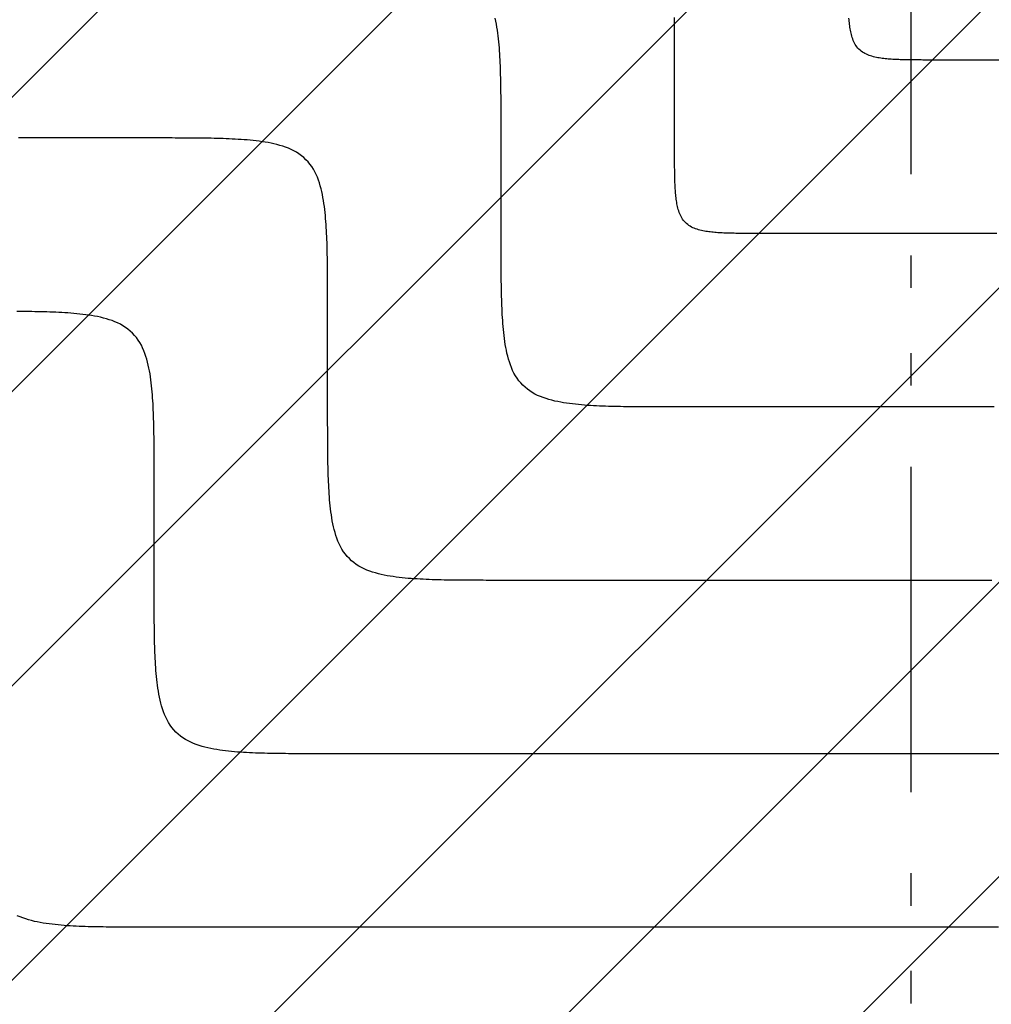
# Model space of a CAD drawing. Extents: x 997 to 109698, y 921 to 94021.
# Tile 289 of 656: x 8995 to 10115, y 38053 to 39189. Entities that reach past the tile are written whole.
import ezdxf

# ---------------------------------------------------------------- set-up
doc = ezdxf.new("R2010")
doc.units = 0
doc.header["$MEASUREMENT"] = 0
for name, color, linetype in [('12', 7, 'CONTINUOUS'), ('28', 7, 'CONTINUOUS'), ('40', 7, 'CONTINUOUS')]:
    doc.layers.add(name, color=color, linetype=linetype)

msp = doc.modelspace()

# ---------------------------------------------------------------- linework, layer by layer
at = {"layer": '12', "color": 5}
for points in [[(9549.74386, 39052.398341), (9549.743981, 39055.860637), (9549.74409, 39059.322936), (9549.743806, 39062.785236), (9549.742748, 39066.247537), (9549.740533, 39069.709836), (9549.736782, 39073.172132), (9549.731112, 39076.634425), (9549.723143, 39080.096711), (9549.712494, 39083.558993), (9549.698783, 39087.021268), (9549.681628, 39090.483533), (9549.66065, 39093.945789), (9549.635466, 39097.408034), (9549.605695, 39100.870267), (9549.570926, 39104.332485), (9549.530347, 39107.794662), (9549.482866, 39111.256752), (9549.427386, 39114.718716), (9549.362809, 39118.180508), (9549.288037, 39121.642085), (9549.201971, 39125.103405), (9549.103516, 39128.564422), (9548.991571, 39132.025097), (9548.865041, 39135.485381), (9548.722827, 39138.945235), (9548.563831, 39142.404615), (9548.386733, 39145.863428), (9548.188885, 39149.321277), (9547.967153, 39152.777666), (9547.718402, 39156.232087), (9547.439496, 39159.684042), (9547.1273, 39163.133024), (9546.778678, 39166.578535), (9546.390495, 39170.020069), (9545.959617, 39173.457126), (9545.48284, 39176.88917), (9544.954638, 39180.314539), (9544.366577, 39183.730165), (9543.710041, 39187.132888), (9542.976416, 39190.519553)], [(10049.74386, 39142.318341), (10048.012712, 39142.31828), (10046.281563, 39142.318226), (10044.550413, 39142.318368), (10042.819263, 39142.318897), (10041.088113, 39142.320005), (10039.356965, 39142.32188), (10037.625819, 39142.324715), (10035.894675, 39142.328701), (10034.163534, 39142.334024), (10032.432397, 39142.34088), (10030.701264, 39142.349457), (10028.970136, 39142.359946), (10027.239014, 39142.37254), (10025.507897, 39142.387424), (10023.776788, 39142.404808), (10022.0457, 39142.425098), (10020.314655, 39142.448839), (10018.583673, 39142.476578), (10016.852777, 39142.508867), (10015.121988, 39142.546254), (10013.391328, 39142.589286), (10011.660819, 39142.638515), (10009.930483, 39142.694487), (10008.20034, 39142.757752), (10006.470413, 39142.828858), (10004.740723, 39142.908356), (10003.011318, 39142.996905), (10001.282392, 39143.09583), (9999.554198, 39143.206696), (9997.826987, 39143.33107), (9996.10101, 39143.470523), (9994.376519, 39143.626621), (9992.653764, 39143.800932), (9990.932996, 39143.995025), (9989.214468, 39144.210463), (9987.498446, 39144.448851), (9985.785761, 39144.712952), (9984.077949, 39145.006984), (9982.376587, 39145.335251), (9980.683254, 39145.702064), (9978.99953, 39146.111728), (9977.326992, 39146.568552), (9975.66722, 39147.076844), (9974.02253, 39147.641117), (9972.399137, 39148.266969), (9970.804542, 39148.960358), (9969.246246, 39149.727241), (9967.731752, 39150.573578), (9966.26856, 39151.505325), (9964.86403, 39152.527466), (9963.524432, 39153.637619), (9962.255544, 39154.830026), (9961.063137, 39156.098913), (9959.952985, 39157.438511), (9958.930844, 39158.843041), (9957.999097, 39160.306233), (9957.15276, 39161.820727), (9956.385876, 39163.379024), (9955.692487, 39164.973618), (9955.066636, 39166.597012), (9954.502364, 39168.241702), (9953.994072, 39169.901473), (9953.537248, 39171.574011), (9953.127583, 39173.257736), (9952.76077, 39174.951068), (9952.432502, 39176.652429), (9952.138471, 39178.360242), (9951.87437, 39180.072927), (9951.635982, 39181.78895), (9951.420543, 39183.507476), (9951.226451, 39185.228244), (9951.052141, 39186.951), (9950.896043, 39188.675491), (9950.75659, 39190.401468)], [(10125.138091, 39142.318341), (10110.059245, 39142.318341), (10094.980399, 39142.318341), (10079.901553, 39142.318341), (10064.822706, 39142.318341), (10049.74386, 39142.318341)], [(9549.74386, 38942.318341), (9549.74386, 38943.376804), (9549.74386, 38944.435264), (9549.74386, 38945.493727), (9549.74386, 38946.552187), (9549.74386, 38947.61065), (9549.74386, 38948.66911), (9549.74386, 38949.727573), (9549.74386, 38950.786033), (9549.74386, 38951.844495), (9549.74386, 38952.902958), (9549.74386, 38953.961418), (9549.74386, 38955.019881), (9549.74386, 38956.078341), (9549.74386, 38957.136804), (9549.74386, 38958.195264), (9549.74386, 38959.253727), (9549.74386, 38960.312187), (9549.74386, 38961.37065), (9549.74386, 38962.42911), (9549.74386, 38963.487573), (9549.74386, 38964.546033), (9549.74386, 38965.604495), (9549.74386, 38966.662956), (9549.74386, 38967.721418), (9549.74386, 38968.779881), (9549.74386, 38969.838341), (9549.74386, 38970.896804), (9549.74386, 38971.955264), (9549.74386, 38973.013727), (9549.74386, 38974.072187), (9549.74386, 38975.13065), (9549.74386, 38976.18911), (9549.74386, 38977.247573), (9549.74386, 38978.306033), (9549.74386, 38979.364495), (9549.74386, 38980.422956), (9549.74386, 38981.481418), (9549.74386, 38982.539879), (9549.74386, 38983.598341), (9549.74386, 38984.656802), (9549.74386, 38985.715264), (9549.74386, 38986.773727), (9549.74386, 38987.832187), (9549.74386, 38988.89065), (9549.74386, 38989.94911), (9549.74386, 38991.007573), (9549.74386, 38992.066033), (9549.743861, 38993.124495), (9549.74386, 38994.182956), (9549.74386, 38995.241418), (9549.74386, 38996.299879), (9549.74386, 38997.358341), (9549.74386, 38998.416802), (9549.74386, 38999.475264), (9549.74386, 39000.533727), (9549.74386, 39001.592187), (9549.74386, 39002.650648), (9549.74386, 39003.70911), (9549.74386, 39004.767571), (9549.74386, 39005.826033), (9549.74386, 39006.884495), (9549.74386, 39007.942956), (9549.74386, 39009.001418), (9549.74386, 39010.059879), (9549.74386, 39011.118341), (9549.743861, 39012.176804), (9549.74386, 39013.235264), (9549.74386, 39014.293727), (9549.74386, 39015.352187), (9549.74386, 39016.41065), (9549.74386, 39017.46911), (9549.74386, 39018.527573), (9549.74386, 39019.586033), (9549.74386, 39020.644496), (9549.743861, 39021.702958), (9549.74386, 39022.761418), (9549.74386, 39023.819879), (9549.74386, 39024.878341), (9549.74386, 39025.936802), (9549.74386, 39026.995264), (9549.74386, 39028.053725), (9549.74386, 39029.112187), (9549.74386, 39030.17065), (9549.74386, 39031.22911), (9549.74386, 39032.287573), (9549.74386, 39033.346033), (9549.74386, 39034.404496), (9549.74386, 39035.462956), (9549.74386, 39036.521418), (9549.74386, 39037.579879), (9549.74386, 39038.638341), (9549.74386, 39039.696802), (9549.74386, 39040.755264), (9549.74386, 39041.813725), (9549.74386, 39042.872187), (9549.74386, 39043.930648), (9549.74386, 39044.98911), (9549.74386, 39046.047573), (9549.74386, 39047.106033), (9549.74386, 39048.164496), (9549.74386, 39049.222956), (9549.74386, 39050.281418), (9549.74386, 39051.339879), (9549.74386, 39052.398341)], [(9749.74386, 38742.318342), (9746.281564, 38742.31822), (9742.819265, 38742.318111), (9739.356965, 38742.318396), (9735.894665, 38742.319454), (9732.432366, 38742.321668), (9728.97007, 38742.32542), (9725.507777, 38742.331089), (9722.04549, 38742.339059), (9718.583208, 38742.349708), (9715.120934, 38742.363419), (9711.658668, 38742.380573), (9708.196412, 38742.401552), (9704.734167, 38742.426737), (9701.271934, 38742.456507), (9697.809716, 38742.491276), (9694.34754, 38742.531855), (9690.885449, 38742.579335), (9687.423486, 38742.634815), (9683.961693, 38742.699394), (9680.500116, 38742.774165), (9677.038797, 38742.86023), (9673.577779, 38742.958687), (9670.117105, 38743.070629), (9666.65682, 38743.197161), (9663.196966, 38743.339374), (9659.737586, 38743.498371), (9656.278775, 38743.675468), (9652.820924, 38743.873317), (9649.364536, 38744.095048), (9645.910114, 38744.3438), (9642.45816, 38744.622706), (9639.009177, 38744.934903), (9635.563667, 38745.283525), (9632.122132, 38745.671707), (9628.685075, 38746.102585), (9625.253032, 38746.579361), (9621.827662, 38747.107564), (9618.412037, 38747.695626), (9615.009313, 38748.35216), (9611.622648, 38749.085787), (9608.255199, 38749.905115), (9604.910124, 38750.818765), (9601.590581, 38751.835349), (9598.3012, 38752.963891), (9595.054413, 38754.215596), (9591.865223, 38755.602372), (9588.748632, 38757.13614), (9585.719644, 38758.828813), (9582.793261, 38760.692308), (9579.9842, 38762.736592), (9577.305005, 38764.956895), (9574.767228, 38767.341709), (9572.382414, 38769.879486), (9570.16211, 38772.558681), (9568.117827, 38775.367741), (9566.254333, 38778.294124), (9564.56166, 38781.323113), (9563.027892, 38784.439704), (9561.641114, 38787.628894), (9560.389411, 38790.875681), (9559.260867, 38794.165062), (9558.244283, 38797.484606), (9557.330634, 38800.82968), (9556.511305, 38804.19713), (9555.77768, 38807.583794), (9555.121144, 38810.986518), (9554.533083, 38814.402143), (9554.00488, 38817.827513), (9553.528104, 38821.259557), (9553.097225, 38824.696613), (9552.709043, 38828.138147), (9552.360421, 38831.583658), (9552.048225, 38835.032641), (9551.769319, 38838.484596), (9551.520568, 38841.939017), (9551.298836, 38845.395406), (9551.100988, 38848.853255), (9550.923889, 38852.312068), (9550.764893, 38855.771446), (9550.622679, 38859.2313), (9550.496149, 38862.691586), (9550.384205, 38866.15226), (9550.285749, 38869.613278), (9550.199684, 38873.074597), (9550.124912, 38876.536174), (9550.060334, 38879.997966), (9550.004854, 38883.459929), (9549.957374, 38886.922021), (9549.916795, 38890.384197), (9549.882026, 38893.846415), (9549.852255, 38897.308647), (9549.827071, 38900.770894), (9549.806092, 38904.233149), (9549.788938, 38907.695415), (9549.775227, 38911.15769), (9549.764577, 38914.61997), (9549.756608, 38918.082258), (9549.750939, 38921.544551), (9549.747188, 38925.006847), (9549.744973, 38928.469146), (9549.743915, 38931.931447), (9549.74363, 38935.393746), (9549.743739, 38938.856045), (9549.74386, 38942.318341)], [(9149.74386, 38652.398343), (9149.743982, 38655.860638), (9149.744091, 38659.322937), (9149.743806, 38662.785237), (9149.742748, 38666.247537), (9149.740533, 38669.709836), (9149.736782, 38673.172132), (9149.731112, 38676.634426), (9149.723143, 38680.096712), (9149.712494, 38683.558994), (9149.698783, 38687.021269), (9149.681628, 38690.483534), (9149.66065, 38693.94579), (9149.635466, 38697.408035), (9149.605695, 38700.870269), (9149.570926, 38704.332486), (9149.530347, 38707.794663), (9149.482866, 38711.256753), (9149.427386, 38714.718716), (9149.362809, 38718.180508), (9149.288037, 38721.642087), (9149.201972, 38725.103406), (9149.103516, 38728.564424), (9148.991572, 38732.025096), (9148.865042, 38735.485382), (9148.722827, 38738.945236), (9148.563831, 38742.404616), (9148.386733, 38745.863427), (9148.188885, 38749.321278), (9147.967153, 38752.777665), (9147.718402, 38756.232088), (9147.439496, 38759.684041), (9147.1273, 38763.133025), (9146.778678, 38766.578536), (9146.390496, 38770.02007), (9145.959617, 38773.457126), (9145.482841, 38776.889171), (9144.954638, 38780.31454), (9144.366577, 38783.730166), (9143.710041, 38787.13289), (9142.976416, 38790.519554), (9142.157086, 38793.887002), (9141.243437, 38797.232078), (9140.226854, 38800.551621), (9139.09831, 38803.841003), (9137.846607, 38807.087788), (9136.459829, 38810.276979), (9134.926061, 38813.39357), (9133.233388, 38816.422558), (9131.369894, 38819.348942), (9129.32561, 38822.158003), (9127.105306, 38824.837198), (9124.720493, 38827.374975), (9122.182716, 38829.759788), (9119.503521, 38831.980092), (9116.69446, 38834.024376), (9113.768077, 38835.887869), (9110.739088, 38837.580543), (9107.622498, 38839.11431), (9104.433307, 38840.501088), (9101.186521, 38841.752792), (9097.89714, 38842.881335), (9094.577596, 38843.897919), (9091.232521, 38844.811568), (9087.865073, 38845.630897), (9084.478408, 38846.364522), (9081.075684, 38847.021058), (9077.660058, 38847.609119), (9074.234689, 38848.137321), (9070.802645, 38848.614099), (9067.365589, 38849.044977), (9063.924054, 38849.433159), (9060.478544, 38849.781781), (9057.02956, 38850.093978), (9053.577607, 38850.372883), (9050.123184, 38850.621634), (9046.666797, 38850.843366), (9043.208946, 38851.041215), (9039.750135, 38851.218313), (9036.290755, 38851.377308), (9032.830901, 38851.519523), (9029.370616, 38851.646053), (9025.909942, 38851.757997), (9022.448924, 38851.856453), (9018.987605, 38851.942518), (9015.526027, 38852.01729), (9012.064235, 38852.081867), (9008.602272, 38852.137347), (9005.140181, 38852.184828), (9001.678005, 38852.225407), (8998.215787, 38852.260177), (8994.753554, 38852.289947), (8991.291309, 38852.315131)], [(10118.105399, 38742.318342), (10104.949629, 38742.318342), (10091.79386, 38742.318342), (10078.638091, 38742.318342), (10065.482322, 38742.318342), (10052.326553, 38742.318342), (10039.170783, 38742.318342), (10026.015014, 38742.318342), (10012.859245, 38742.318342), (9999.703476, 38742.318342), (9986.547706, 38742.318342), (9973.391937, 38742.318342), (9960.236168, 38742.318342), (9947.080399, 38742.318342), (9933.92463, 38742.318342), (9920.76886, 38742.318342), (9907.613091, 38742.318342), (9894.457322, 38742.318342), (9881.301553, 38742.318342), (9868.145784, 38742.318342), (9854.990014, 38742.318342), (9841.834245, 38742.318342), (9828.678476, 38742.318342), (9815.522707, 38742.318342), (9802.366937, 38742.318342), (9789.211168, 38742.318342), (9776.055399, 38742.318342), (9762.89963, 38742.318342), (9749.74386, 38742.318342)], [(9149.743861, 38542.318342), (9149.743861, 38543.376803), (9149.743861, 38544.435265), (9149.743861, 38545.493726), (9149.743861, 38546.552188), (9149.743861, 38547.610649), (9149.743861, 38548.669111), (9149.743861, 38549.727572), (9149.743861, 38550.786034), (9149.743861, 38551.844495), (9149.743861, 38552.902957), (9149.743861, 38553.961419), (9149.743861, 38555.01988), (9149.743861, 38556.078342), (9149.743861, 38557.136803), (9149.743861, 38558.195265), (9149.743861, 38559.253726), (9149.743861, 38560.312188), (9149.743861, 38561.370649), (9149.743861, 38562.429111), (9149.743861, 38563.487572), (9149.743861, 38564.546034), (9149.743861, 38565.604495), (9149.743861, 38566.662956), (9149.743861, 38567.721419), (9149.743861, 38568.779879), (9149.743861, 38569.838342), (9149.743861, 38570.896803), (9149.743861, 38571.955265), (9149.743861, 38573.013726), (9149.743861, 38574.072188), (9149.74386, 38575.130649), (9149.743861, 38576.189111), (9149.743861, 38577.247572), (9149.74386, 38578.306034), (9149.743861, 38579.364495), (9149.743861, 38580.422957), (9149.743861, 38581.481419), (9149.743861, 38582.539879), (9149.743861, 38583.598342), (9149.74386, 38584.656803), (9149.743861, 38585.715265), (9149.743861, 38586.773726), (9149.743861, 38587.832188), (9149.743861, 38588.890649), (9149.743861, 38589.949111), (9149.743861, 38591.007572), (9149.743861, 38592.066034), (9149.743861, 38593.124495), (9149.743861, 38594.182957), (9149.743861, 38595.24142), (9149.743861, 38596.29988), (9149.74386, 38597.358342), (9149.743861, 38598.416803), (9149.74386, 38599.475265), (9149.743861, 38600.533726), (9149.743861, 38601.592188), (9149.743861, 38602.650649), (9149.74386, 38603.709111), (9149.74386, 38604.767572), (9149.74386, 38605.826034), (9149.74386, 38606.884495), (9149.74386, 38607.942957), (9149.74386, 38609.001418), (9149.74386, 38610.05988), (9149.743861, 38611.118342), (9149.74386, 38612.176803), (9149.74386, 38613.235265), (9149.743861, 38614.293726), (9149.74386, 38615.352188), (9149.74386, 38616.410649), (9149.74386, 38617.469111), (9149.743861, 38618.527572), (9149.74386, 38619.586034), (9149.743861, 38620.644495), (9149.74386, 38621.702957), (9149.743861, 38622.761418), (9149.74386, 38623.81988), (9149.74386, 38624.878342), (9149.74386, 38625.936803), (9149.74386, 38626.995265), (9149.74386, 38628.053726), (9149.74386, 38629.112188), (9149.743861, 38630.170649), (9149.743861, 38631.229111), (9149.74386, 38632.287572), (9149.743861, 38633.346034), (9149.74386, 38634.404497), (9149.74386, 38635.462957), (9149.74386, 38636.52142), (9149.743861, 38637.57988), (9149.743861, 38638.638343), (9149.743861, 38639.696803), (9149.74386, 38640.755265), (9149.743861, 38641.813726), (9149.74386, 38642.872188), (9149.74386, 38643.930649), (9149.743861, 38644.989111), (9149.74386, 38646.047572), (9149.74386, 38647.106034), (9149.74386, 38648.164495), (9149.74386, 38649.222957), (9149.74386, 38650.28142), (9149.74386, 38651.33988), (9149.74386, 38652.398343)], [(9349.743861, 38342.318341), (9346.281564, 38342.318221), (9342.819265, 38342.318112), (9339.356965, 38342.318395), (9335.894665, 38342.319455), (9332.432366, 38342.321669), (9328.97007, 38342.325419), (9325.507778, 38342.33109), (9322.04549, 38342.339058), (9318.583208, 38342.349707), (9315.120934, 38342.363419), (9311.658668, 38342.380574), (9308.196412, 38342.401552), (9304.734167, 38342.426735), (9301.271934, 38342.456507), (9297.809716, 38342.491275), (9294.347541, 38342.531855), (9290.885449, 38342.579335), (9287.423486, 38342.634815), (9283.961694, 38342.699392), (9280.500116, 38342.774166), (9277.038797, 38342.86023), (9273.577779, 38342.958685), (9270.117106, 38343.07063), (9266.65682, 38343.19716), (9263.196966, 38343.339375), (9259.737586, 38343.49837), (9256.278775, 38343.67547), (9252.820924, 38343.873316), (9249.364537, 38344.095048), (9245.910115, 38344.343799), (9242.458161, 38344.622707), (9239.009177, 38344.934902), (9235.563667, 38345.283523), (9232.122132, 38345.671706), (9228.685076, 38346.102586), (9225.253032, 38346.579361), (9221.827663, 38347.107563), (9218.412037, 38347.695625), (9215.009313, 38348.352161), (9211.622648, 38349.085786), (9208.2552, 38349.905116), (9204.910125, 38350.818764), (9201.590581, 38351.835347), (9198.3012, 38352.963893), (9195.054413, 38354.215595), (9191.865223, 38355.602372), (9188.748632, 38357.136142), (9185.719644, 38358.828814), (9182.793261, 38360.692309), (9179.9842, 38362.736591), (9177.305005, 38364.956895), (9174.767228, 38367.34171), (9172.382415, 38369.879487), (9170.162111, 38372.558682), (9168.117827, 38375.367743), (9166.254333, 38378.294125), (9164.56166, 38381.323114), (9163.027892, 38384.439704), (9161.641114, 38387.628895), (9160.389411, 38390.87568), (9159.260867, 38394.165061), (9158.244284, 38397.484605), (9157.330635, 38400.829681), (9156.511305, 38404.197129), (9155.77768, 38407.583795), (9155.121145, 38410.986518), (9154.533083, 38414.402144), (9154.004881, 38417.827514), (9153.528104, 38421.259556), (9153.097226, 38424.696614), (9152.709043, 38428.138149), (9152.360421, 38431.583659), (9152.048225, 38435.032642), (9151.769319, 38438.484595), (9151.520568, 38441.939018), (9151.298836, 38445.395405), (9151.100988, 38448.853255), (9150.92389, 38452.312067), (9150.764894, 38455.771446), (9150.62268, 38459.231301), (9150.496149, 38462.691586), (9150.384205, 38466.152259), (9150.28575, 38469.613279), (9150.199684, 38473.074598), (9150.124912, 38476.536175), (9150.060335, 38479.997966), (9150.004855, 38483.45993), (9149.957374, 38486.922021), (9149.916795, 38490.384198), (9149.882026, 38493.846416), (9149.852255, 38497.308648), (9149.827071, 38500.770893), (9149.806093, 38504.233149), (9149.788938, 38507.695416), (9149.775227, 38511.157689), (9149.764578, 38514.61997), (9149.756609, 38518.082259), (9149.750939, 38521.544551), (9149.747188, 38525.006847), (9149.744973, 38528.469146), (9149.743915, 38531.931446), (9149.743631, 38535.393747), (9149.74374, 38538.856045), (9149.743861, 38542.318342)], [(10125.934245, 38342.318341), (10112.778476, 38342.318341), (10099.622707, 38342.318341), (10086.466937, 38342.318341), (10073.311168, 38342.318341), (10060.155399, 38342.318341), (10046.99963, 38342.318341), (10033.843861, 38342.318341), (10020.688091, 38342.318341), (10007.532322, 38342.318341), (9994.376553, 38342.318341), (9981.220784, 38342.318341), (9968.065014, 38342.318341), (9954.909245, 38342.318341), (9941.753476, 38342.318341), (9928.597707, 38342.318341), (9915.441937, 38342.318341), (9902.286168, 38342.318341), (9889.130399, 38342.318341), (9875.97463, 38342.318341), (9862.818861, 38342.318341), (9849.663091, 38342.318341), (9836.507322, 38342.318341), (9823.351553, 38342.318341), (9810.195784, 38342.318341), (9797.040014, 38342.318341), (9783.884245, 38342.318341), (9770.728476, 38342.318341), (9757.572707, 38342.318341), (9744.416938, 38342.318341), (9731.261168, 38342.318341), (9718.105399, 38342.318341), (9704.94963, 38342.318341), (9691.793861, 38342.318341), (9678.638091, 38342.318341), (9665.482322, 38342.318341), (9652.326553, 38342.318341), (9639.170784, 38342.318341), (9626.015014, 38342.318341), (9612.859245, 38342.318341), (9599.703476, 38342.318341), (9586.547707, 38342.318341), (9573.391937, 38342.318341), (9560.236168, 38342.318341), (9547.080399, 38342.318341), (9533.92463, 38342.318341), (9520.768861, 38342.318341), (9507.613091, 38342.318341), (9494.457322, 38342.318341), (9481.301553, 38342.318341), (9468.145784, 38342.318341), (9454.990014, 38342.318341), (9441.834245, 38342.318341), (9428.678476, 38342.318341), (9415.522707, 38342.318341), (9402.366937, 38342.318341), (9389.211168, 38342.318341), (9376.055399, 38342.318341), (9362.89963, 38342.318341), (9349.743861, 38342.318341)]]:
    msp.add_lwpolyline(points, dxfattribs=at)
at = {"layer": '12', "color": 6}
for points in [[(9749.74386, 39042.318342), (9749.74386, 39045.29988), (9749.74386, 39048.281418), (9749.74386, 39051.262956), (9749.74386, 39054.244495), (9749.74386, 39057.226033), (9749.74386, 39060.207573), (9749.74386, 39063.18911), (9749.74386, 39066.170649), (9749.74386, 39069.152188), (9749.74386, 39072.133726), (9749.74386, 39075.115264), (9749.74386, 39078.096804), (9749.74386, 39081.078341), (9749.74386, 39084.05988), (9749.74386, 39087.041419), (9749.74386, 39090.022956), (9749.74386, 39093.004495), (9749.74386, 39095.986034), (9749.74386, 39098.967572), (9749.74386, 39101.94911), (9749.74386, 39104.93065), (9749.74386, 39107.912187), (9749.74386, 39110.893725), (9749.74386, 39113.875265), (9749.74386, 39116.856802), (9749.74386, 39119.838341), (9749.74386, 39122.81988), (9749.74386, 39125.801418), (9749.74386, 39128.782956), (9749.74386, 39131.764496), (9749.74386, 39134.746033), (9749.74386, 39137.727572), (9749.74386, 39140.709111), (9749.74386, 39143.690649), (9749.74386, 39146.672187), (9749.74386, 39149.653726), (9749.74386, 39152.635264), (9749.74386, 39155.616804), (9749.74386, 39158.598342), (9749.74386, 39161.579879), (9749.74386, 39164.561418), (9749.74386, 39167.542957), (9749.74386, 39170.524495), (9749.74386, 39173.506033), (9749.74386, 39176.487572), (9749.74386, 39179.46911), (9749.74386, 39182.45065), (9749.74386, 39185.432188), (9749.74386, 39188.413726), (9749.74386, 39191.395264)], [(9149.74386, 39052.398341), (9146.487706, 39052.398341), (9143.231552, 39052.398341), (9139.975399, 39052.398341), (9136.719245, 39052.398341), (9133.463091, 39052.398341), (9130.206937, 39052.398341), (9126.950783, 39052.398341), (9123.69463, 39052.398341), (9120.438476, 39052.398341), (9117.182322, 39052.398341), (9113.926168, 39052.398341), (9110.670014, 39052.398341), (9107.41386, 39052.398341), (9104.157706, 39052.398341), (9100.901553, 39052.398341), (9097.645399, 39052.398341), (9094.389245, 39052.398341), (9091.133091, 39052.398341), (9087.876937, 39052.398341), (9084.620783, 39052.398341), (9081.36463, 39052.398341), (9078.108476, 39052.398341), (9074.852322, 39052.398341), (9071.596168, 39052.398341), (9068.340014, 39052.398341), (9065.08386, 39052.398341), (9061.827706, 39052.398341), (9058.571553, 39052.398341), (9055.315399, 39052.398341), (9052.059245, 39052.398341), (9048.803091, 39052.398341), (9045.546937, 39052.398341), (9042.290784, 39052.398341), (9039.03463, 39052.398341), (9035.778476, 39052.398341), (9032.522322, 39052.398341), (9029.266168, 39052.398341), (9026.010014, 39052.398341), (9022.753861, 39052.398341), (9019.497707, 39052.398341), (9016.241553, 39052.398341), (9012.985399, 39052.398341), (9009.729245, 39052.398341), (9006.473091, 39052.398341), (9003.216937, 39052.398341), (8999.960783, 39052.398341), (8996.70463, 39052.398341), (8993.448476, 39052.398341)], [(9349.74386, 38852.398342), (9349.743981, 38855.860638), (9349.744091, 38859.322937), (9349.743806, 38862.785237), (9349.742748, 38866.247538), (9349.740533, 38869.709835), (9349.736782, 38873.172133), (9349.731112, 38876.634425), (9349.723143, 38880.096712), (9349.712494, 38883.558993), (9349.698783, 38887.021268), (9349.681628, 38890.483534), (9349.66065, 38893.94579), (9349.635466, 38897.408035), (9349.605695, 38900.870268), (9349.570926, 38904.332486), (9349.530347, 38907.794661), (9349.482866, 38911.256753), (9349.427386, 38914.718716), (9349.362809, 38918.180509), (9349.288036, 38921.642086), (9349.201971, 38925.103405), (9349.103516, 38928.564423), (9348.991572, 38932.025098), (9348.865041, 38935.485383), (9348.722827, 38938.945236), (9348.563831, 38942.404615), (9348.386733, 38945.863427), (9348.188885, 38949.321277), (9347.967153, 38952.777666), (9347.718402, 38956.232087), (9347.439496, 38959.684042), (9347.1273, 38963.133025), (9346.778678, 38966.578536), (9346.390495, 38970.02007), (9345.959616, 38973.457126), (9345.48284, 38976.88917), (9344.954638, 38980.31454), (9344.366576, 38983.730164), (9343.710041, 38987.132889), (9342.976416, 38990.519553), (9342.157086, 38993.887002), (9341.243437, 38997.232077), (9340.226854, 39000.551621), (9339.09831, 39003.841002), (9337.846607, 39007.087789), (9336.459829, 39010.276978), (9334.926061, 39013.39357), (9333.233388, 39016.422558), (9331.369893, 39019.348942), (9329.32561, 39022.158002), (9327.105306, 39024.837198), (9324.720493, 39027.374974), (9322.182716, 39029.759787), (9319.503521, 39031.980091), (9316.69446, 39034.024375), (9313.768077, 39035.88787), (9310.739088, 39037.580543), (9307.622497, 39039.11431), (9304.433307, 39040.501087), (9301.186521, 39041.752792), (9297.89714, 39042.881335), (9294.577596, 39043.897918), (9291.232521, 39044.811568), (9287.865073, 39045.630897), (9284.478407, 39046.364523), (9281.075684, 39047.021057), (9277.660058, 39047.609119), (9274.234689, 39048.137321), (9270.802645, 39048.614098), (9267.365589, 39049.044976), (9263.924054, 39049.433159), (9260.478544, 39049.78178), (9257.02956, 39050.093977), (9253.577606, 39050.372883), (9250.123184, 39050.621634), (9246.666796, 39050.843365), (9243.208946, 39051.041214), (9239.750134, 39051.218312), (9236.290755, 39051.377309), (9232.830901, 39051.519522), (9229.370616, 39051.646054), (9225.909942, 39051.757997), (9222.448924, 39051.856452), (9218.987604, 39051.942518), (9215.526027, 39052.01729), (9212.064235, 39052.081867), (9208.602272, 39052.137347), (9205.14018, 39052.184829), (9201.678004, 39052.225407), (9198.215787, 39052.260177), (9194.753554, 39052.289947), (9191.291309, 39052.315132), (9187.829053, 39052.33611), (9184.366787, 39052.353265), (9180.904513, 39052.366975), (9177.442231, 39052.377624), (9173.979943, 39052.385594), (9170.517651, 39052.391263), (9167.055354, 39052.395015), (9163.593056, 39052.397229), (9160.130756, 39052.398287), (9156.668456, 39052.398572), (9153.206157, 39052.398463), (9149.74386, 39052.398341)], [(9849.74386, 38942.318341), (9848.012712, 38942.31828), (9846.281563, 38942.318226), (9844.550413, 38942.318368), (9842.819263, 38942.318897), (9841.088113, 38942.320006), (9839.356965, 38942.32188), (9837.625819, 38942.324715), (9835.894675, 38942.328699), (9834.163534, 38942.334024), (9832.432397, 38942.34088), (9830.701264, 38942.349457), (9828.970136, 38942.359946), (9827.239014, 38942.372538), (9825.507897, 38942.387424), (9823.776788, 38942.404808), (9822.0457, 38942.425099), (9820.314655, 38942.448838), (9818.583673, 38942.476579), (9816.852777, 38942.508867), (9815.121988, 38942.546254), (9813.391329, 38942.589286), (9811.66082, 38942.638513), (9809.930483, 38942.694485), (9808.20034, 38942.75775), (9806.470413, 38942.828859), (9804.740723, 38942.908356), (9803.011318, 38942.996905), (9801.282392, 38943.09583), (9799.554198, 38943.206695), (9797.826987, 38943.33107), (9796.10101, 38943.470523), (9794.376519, 38943.626622), (9792.653763, 38943.800932), (9790.932996, 38943.995023), (9789.214468, 38944.210463), (9787.498446, 38944.448852), (9785.785761, 38944.712952), (9784.077949, 38945.006983), (9782.376587, 38945.335252), (9780.683254, 38945.702063), (9778.99953, 38946.111728), (9777.326992, 38946.568554), (9775.66722, 38947.076845), (9774.02253, 38947.641117), (9772.399137, 38948.266968), (9770.804542, 38948.960357), (9769.246246, 38949.727241), (9767.731752, 38950.573578), (9766.26856, 38951.505325), (9764.86403, 38952.527466), (9763.524433, 38953.637619), (9762.255544, 38954.830026), (9761.063137, 38956.098913), (9759.952985, 38957.438512), (9758.930843, 38958.843041), (9757.999096, 38960.306233), (9757.15276, 38961.820727), (9756.385876, 38963.379022), (9755.692487, 38964.973619), (9755.066635, 38966.597012), (9754.502363, 38968.241701), (9753.994072, 38969.901473), (9753.537247, 38971.574011), (9753.127583, 38973.257735), (9752.76077, 38974.951067), (9752.432502, 38976.65243), (9752.138471, 38978.360242), (9751.87437, 38980.072927), (9751.635982, 38981.788949), (9751.420543, 38983.507477), (9751.226451, 38985.228244), (9751.052141, 38986.950999), (9750.896043, 38988.675491), (9750.75659, 38990.401468), (9750.632214, 38992.12868), (9750.521348, 38993.856873), (9750.422424, 38995.585799), (9750.333875, 38997.315204), (9750.254377, 38999.044894), (9750.18327, 39000.774822), (9750.120005, 39002.504963), (9750.064033, 39004.2353), (9750.014805, 39005.96581), (9749.971772, 39007.69647), (9749.934386, 39009.427259), (9749.902098, 39011.158154), (9749.874357, 39012.889135), (9749.850617, 39014.620181), (9749.830328, 39016.35127), (9749.812943, 39018.082378), (9749.798058, 39019.813495), (9749.785465, 39021.544617), (9749.774976, 39023.275746), (9749.766399, 39025.006878), (9749.759543, 39026.738015), (9749.754219, 39028.469156), (9749.750234, 39030.200301), (9749.7474, 39031.931446), (9749.745524, 39033.662594), (9749.744417, 39035.393744), (9749.743887, 39037.124893), (9749.743745, 39038.856043), (9749.7438, 39040.587194), (9749.74386, 39042.318342)], [(10121.163091, 38942.318341), (10106.084245, 38942.318341), (10091.005399, 38942.318341), (10075.926553, 38942.318341), (10060.847706, 38942.318341), (10045.76886, 38942.318341), (10030.690014, 38942.318341), (10015.611168, 38942.318341), (10000.532322, 38942.318341), (9985.453476, 38942.318341), (9970.37463, 38942.318341), (9955.295784, 38942.318341), (9940.216937, 38942.318341), (9925.138091, 38942.318341), (9910.059245, 38942.318341), (9894.980399, 38942.318341), (9879.901553, 38942.318341), (9864.822706, 38942.318341), (9849.74386, 38942.318341)], [(9349.74386, 38742.318342), (9349.743861, 38743.376803), (9349.743861, 38744.435265), (9349.74386, 38745.493725), (9349.74386, 38746.552187), (9349.743861, 38747.61065), (9349.74386, 38748.66911), (9349.743861, 38749.727573), (9349.74386, 38750.786033), (9349.74386, 38751.844496), (9349.743861, 38752.902956), (9349.74386, 38753.961419), (9349.74386, 38755.019879), (9349.74386, 38756.078342), (9349.743861, 38757.136803), (9349.74386, 38758.195265), (9349.74386, 38759.253727), (9349.74386, 38760.312187), (9349.743861, 38761.37065), (9349.74386, 38762.42911), (9349.74386, 38763.487573), (9349.74386, 38764.546033), (9349.74386, 38765.604496), (9349.74386, 38766.662956), (9349.74386, 38767.721419), (9349.74386, 38768.779879), (9349.74386, 38769.838342), (9349.743861, 38770.896803), (9349.74386, 38771.955265), (9349.743861, 38773.013726), (9349.743861, 38774.072187), (9349.74386, 38775.13065), (9349.743861, 38776.18911), (9349.74386, 38777.247573), (9349.743861, 38778.306033), (9349.74386, 38779.364496), (9349.74386, 38780.422956), (9349.74386, 38781.481419), (9349.743861, 38782.53988), (9349.74386, 38783.598342), (9349.74386, 38784.656803), (9349.74386, 38785.715265), (9349.74386, 38786.773726), (9349.74386, 38787.832187), (9349.74386, 38788.89065), (9349.74386, 38789.94911), (9349.74386, 38791.007573), (9349.74386, 38792.066034), (9349.74386, 38793.124496), (9349.74386, 38794.182956), (9349.74386, 38795.241419), (9349.74386, 38796.29988), (9349.74386, 38797.358342), (9349.74386, 38798.416803), (9349.74386, 38799.475265), (9349.74386, 38800.533726), (9349.74386, 38801.592187), (9349.74386, 38802.65065), (9349.74386, 38803.70911), (9349.74386, 38804.767573), (9349.74386, 38805.826033), (9349.74386, 38806.884496), (9349.74386, 38807.942956), (9349.74386, 38809.001419), (9349.74386, 38810.059879), (9349.74386, 38811.118342), (9349.74386, 38812.176803), (9349.74386, 38813.235265), (9349.74386, 38814.293726), (9349.74386, 38815.352187), (9349.74386, 38816.41065), (9349.74386, 38817.46911), (9349.74386, 38818.527573), (9349.74386, 38819.586033), (9349.74386, 38820.644496), (9349.74386, 38821.702957), (9349.74386, 38822.761419), (9349.74386, 38823.81988), (9349.74386, 38824.878342), (9349.74386, 38825.936803), (9349.74386, 38826.995265), (9349.74386, 38828.053726), (9349.74386, 38829.112187), (9349.74386, 38830.17065), (9349.74386, 38831.229111), (9349.74386, 38832.287573), (9349.74386, 38833.346033), (9349.74386, 38834.404496), (9349.74386, 38835.462957), (9349.74386, 38836.521419), (9349.74386, 38837.57988), (9349.74386, 38838.638342), (9349.74386, 38839.696803), (9349.74386, 38840.755265), (9349.743861, 38841.813726), (9349.74386, 38842.872188), (9349.74386, 38843.93065), (9349.74386, 38844.98911), (9349.74386, 38846.047573), (9349.74386, 38847.106033), (9349.74386, 38848.164496), (9349.74386, 38849.222956), (9349.74386, 38850.281419), (9349.74386, 38851.33988), (9349.74386, 38852.398342)], [(9549.74386, 38542.318342), (9546.281564, 38542.31822), (9542.819265, 38542.318112), (9539.356965, 38542.318396), (9535.894665, 38542.319454), (9532.432366, 38542.321668), (9528.97007, 38542.325421), (9525.507778, 38542.33109), (9522.04549, 38542.339058), (9518.583208, 38542.349708), (9515.120934, 38542.363419), (9511.658668, 38542.380573), (9508.196412, 38542.401552), (9504.734167, 38542.426737), (9501.271934, 38542.456507), (9497.809716, 38542.491277), (9494.34754, 38542.531855), (9490.885449, 38542.579335), (9487.423486, 38542.634815), (9483.961694, 38542.699392), (9480.500116, 38542.774166), (9477.038797, 38542.86023), (9473.577779, 38542.958686), (9470.117105, 38543.07063), (9466.65682, 38543.19716), (9463.196966, 38543.339374), (9459.737586, 38543.498371), (9456.278775, 38543.675469), (9452.820924, 38543.873318), (9449.364537, 38544.095048), (9445.910115, 38544.343801), (9442.45816, 38544.622706), (9439.009177, 38544.934903), (9435.563667, 38545.283523), (9432.122132, 38545.671707), (9428.685076, 38546.102586), (9425.253032, 38546.579361), (9421.827663, 38547.107563), (9418.412037, 38547.695626), (9415.009313, 38548.352161), (9411.622648, 38549.085787), (9408.2552, 38549.905116), (9404.910125, 38550.818764), (9401.590581, 38551.835347), (9398.3012, 38552.963892), (9395.054414, 38554.215595), (9391.865223, 38555.602374), (9388.748632, 38557.136141), (9385.719644, 38558.828813), (9382.793261, 38560.692308), (9379.9842, 38562.736592), (9377.305005, 38564.956896), (9374.767228, 38567.34171), (9372.382414, 38569.879486), (9370.162111, 38572.558681), (9368.117827, 38575.367742), (9366.254333, 38578.294124), (9364.56166, 38581.323114), (9363.027892, 38584.439704), (9361.641114, 38587.628894), (9360.389411, 38590.875681), (9359.260867, 38594.165061), (9358.244283, 38597.484605), (9357.330635, 38600.82968), (9356.511305, 38604.197128), (9355.77768, 38607.583795), (9355.121144, 38610.986518), (9354.533083, 38614.402144), (9354.00488, 38617.827513), (9353.528104, 38621.259556), (9353.097226, 38624.696614), (9352.709043, 38628.138148), (9352.360421, 38631.583659), (9352.048225, 38635.032641), (9351.769319, 38638.484595), (9351.520568, 38641.939017), (9351.298836, 38645.395405), (9351.100988, 38648.853255), (9350.923889, 38652.312066), (9350.764894, 38655.771446), (9350.622679, 38659.2313), (9350.496149, 38662.691586), (9350.384205, 38666.15226), (9350.285749, 38669.613278), (9350.199684, 38673.074597), (9350.124912, 38676.536174), (9350.060335, 38679.997966), (9350.004855, 38683.45993), (9349.957374, 38686.922021), (9349.916795, 38690.384198), (9349.882026, 38693.846416), (9349.852255, 38697.308648), (9349.827071, 38700.770893), (9349.806092, 38704.233148), (9349.788938, 38707.695415), (9349.775227, 38711.15769), (9349.764577, 38714.61997), (9349.756609, 38718.082258), (9349.750939, 38721.544551), (9349.747188, 38725.006847), (9349.744973, 38728.469146), (9349.743915, 38731.931446), (9349.74363, 38735.393747), (9349.743739, 38738.856046), (9349.74386, 38742.318342)], [(10115.441937, 38542.318342), (10102.286168, 38542.318342), (10089.130399, 38542.318342), (10075.97463, 38542.318342), (10062.81886, 38542.318342), (10049.663091, 38542.318342), (10036.507322, 38542.318342), (10023.351553, 38542.318342), (10010.195784, 38542.318342), (9997.040015, 38542.318342), (9983.884245, 38542.318342), (9970.728476, 38542.318342), (9957.572707, 38542.318342), (9944.416937, 38542.318342), (9931.261168, 38542.318342), (9918.105399, 38542.318342), (9904.94963, 38542.318342), (9891.79386, 38542.318342), (9878.638091, 38542.318342), (9865.482322, 38542.318342), (9852.326553, 38542.318342), (9839.170783, 38542.318342), (9826.015014, 38542.318342), (9812.859245, 38542.318342), (9799.703476, 38542.318342), (9786.547707, 38542.318342), (9773.391937, 38542.318342), (9760.236168, 38542.318342), (9747.080399, 38542.318342), (9733.92463, 38542.318342), (9720.76886, 38542.318342), (9707.613091, 38542.318342), (9694.457322, 38542.318342), (9681.301553, 38542.318342), (9668.145784, 38542.318342), (9654.990014, 38542.318342), (9641.834245, 38542.318342), (9628.678476, 38542.318342), (9615.522707, 38542.318342), (9602.366937, 38542.318342), (9589.211168, 38542.318342), (9576.055399, 38542.318342), (9562.89963, 38542.318342), (9549.74386, 38542.318342)], [(9149.743861, 38142.318341), (9146.281564, 38142.31822), (9142.819265, 38142.318111), (9139.356965, 38142.318395), (9135.894665, 38142.319454), (9132.432367, 38142.321669), (9128.97007, 38142.325419), (9125.507778, 38142.331089), (9122.04549, 38142.339058), (9118.583208, 38142.349707), (9115.120934, 38142.36342), (9111.658668, 38142.380574), (9108.196412, 38142.401551), (9104.734167, 38142.426735), (9101.271934, 38142.456506), (9097.809716, 38142.491275), (9094.347541, 38142.531855), (9090.885449, 38142.579335), (9087.423486, 38142.634816), (9083.961694, 38142.699393), (9080.500117, 38142.774165), (9077.038797, 38142.860231), (9073.577779, 38142.958686), (9070.117105, 38143.07063), (9066.65682, 38143.19716), (9063.196966, 38143.339375), (9059.737586, 38143.49837), (9056.278775, 38143.675468), (9052.820924, 38143.873316), (9049.364537, 38144.095049), (9045.910115, 38144.343799), (9042.458161, 38144.622705), (9039.009177, 38144.934902), (9035.563667, 38145.283523), (9032.122132, 38145.671706), (9028.685076, 38146.102585), (9025.253032, 38146.579362), (9021.827663, 38147.107563), (9018.412037, 38147.695625), (9015.009314, 38148.352162), (9011.622649, 38149.085785), (9008.2552, 38149.905115), (9004.910125, 38150.818764), (9001.590581, 38151.835348), (8998.3012, 38152.963891), (8995.054414, 38154.215595), (8991.865223, 38155.602372)], [(10123.270784, 38142.318341), (10110.115014, 38142.318341), (10096.959245, 38142.318341), (10083.803476, 38142.318341), (10070.647707, 38142.318341), (10057.491937, 38142.318341), (10044.336168, 38142.318341), (10031.180399, 38142.318341), (10018.02463, 38142.318341), (10004.868861, 38142.318341), (9991.713091, 38142.318341), (9978.557322, 38142.318341), (9965.401553, 38142.318341), (9952.245784, 38142.318341), (9939.090014, 38142.318341), (9925.934245, 38142.318341), (9912.778476, 38142.318341), (9899.622707, 38142.318341), (9886.466937, 38142.318341), (9873.311168, 38142.318341), (9860.155399, 38142.318341), (9846.99963, 38142.318341), (9833.843861, 38142.318341), (9820.688091, 38142.318341), (9807.532322, 38142.318341), (9794.376553, 38142.318341), (9781.220784, 38142.318341), (9768.065014, 38142.318341), (9754.909245, 38142.318341), (9741.753476, 38142.318341), (9728.597707, 38142.318341), (9715.441938, 38142.318341), (9702.286168, 38142.318341), (9689.130399, 38142.318341), (9675.97463, 38142.318341), (9662.818861, 38142.318341), (9649.663091, 38142.318341), (9636.507322, 38142.318341), (9623.351553, 38142.318341), (9610.195784, 38142.318341), (9597.040014, 38142.318341), (9583.884245, 38142.318341), (9570.728476, 38142.318341), (9557.572707, 38142.318341), (9544.416938, 38142.318341), (9531.261168, 38142.318341), (9518.105399, 38142.318341), (9504.94963, 38142.318341), (9491.793861, 38142.318341), (9478.638091, 38142.318341), (9465.482322, 38142.318341), (9452.326553, 38142.318341), (9439.170784, 38142.318341), (9426.015015, 38142.318341), (9412.859245, 38142.318341), (9399.703476, 38142.318341), (9386.547707, 38142.31834), (9373.391937, 38142.318341), (9360.236168, 38142.318341), (9347.080399, 38142.318341), (9333.92463, 38142.318341), (9320.768861, 38142.318341), (9307.613091, 38142.318341), (9294.457322, 38142.318341), (9281.301553, 38142.318341), (9268.145784, 38142.318341), (9254.990015, 38142.318341), (9241.834245, 38142.31834), (9228.678476, 38142.318341), (9215.522707, 38142.318341), (9202.366938, 38142.31834), (9189.211168, 38142.31834), (9176.055399, 38142.318341), (9162.89963, 38142.31834), (9149.743861, 38142.318341)]]:
    msp.add_lwpolyline(points, dxfattribs=at)
at = {"layer": '28', "color": 2}
for p, q in [((6772.636205, 36886.19995), (9587.389493, 39700.953237)), ((6772.636205, 36546.788695), (9926.800748, 39700.953237)), ((6772.636205, 36207.37744), (10022.636205, 39457.37744)), ((6772.636205, 35867.966185), (10105.623258, 39200.953237)), ((6772.636205, 35528.55493), (10425.034513, 39180.953237)), ((6954.445768, 35370.953237), (10764.445768, 39180.953237)), ((7293.857023, 35370.953237), (11103.857023, 39180.953237))]:
    msp.add_line(p, q, dxfattribs=at)
at = {"layer": '40', "color": 8, "linetype": 'Continuous'}
for p, q in [((10022.636205, 39010.714891), (10022.636205, 39200.953237)), ((10022.636205, 38879.464891), (10022.636205, 38916.964891)), ((10022.636205, 38766.964891), (10022.636205, 38804.464891)), ((10022.636205, 38298.214891), (10022.636205, 38673.214891)), ((10022.636205, 38166.964891), (10022.636205, 38204.464891)), ((10022.636205, 38054.464891), (10022.636205, 38091.964891))]:
    msp.add_line(p, q, dxfattribs=at)

doc.saveas('drawing.dxf')
